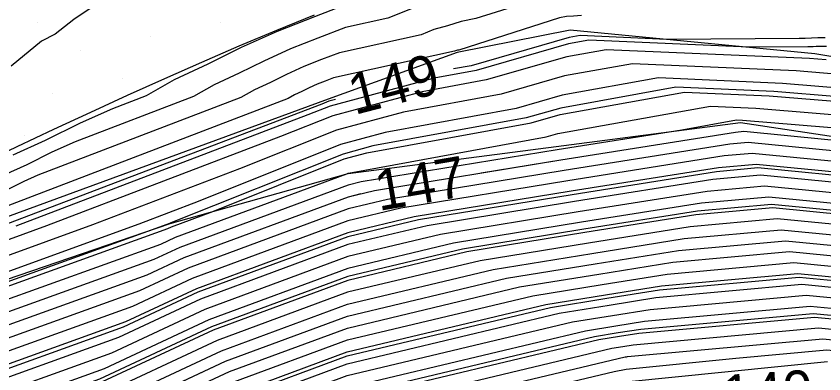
# Model space of a CAD drawing. Extents: x 2354170 to 2357230, y 866100 to 868290.
# Drawn here: x 2356079.95 to 2356119.68, y 866949.23 to 866966.81 of the extents above; entities that cross this region are included whole.
import ezdxf

# ---------------------------------------------------------------- set-up
doc = ezdxf.new("R2010")
doc.units = 0
for name, color, linetype in [('Default', 7, 'Continuous'), ('DTM Contours Major', 7, 'Continuous'), ('DTM Contours Minor', 7, 'Continuous'), ('Exist DTM QL2 LIDAR Elevation Point', 7, 'Continuous'), ('Exist DTM Scan Elevation Point', 7, 'Continuous'), ('Exist Roads EOP', 7, 'Continuous'), ('PH Exist DTM Breakline', 7, 'Continuous')]:
    doc.layers.add(name, color=color, linetype=linetype)

msp = doc.modelspace()

# ---------------------------------------------------------------- linework, layer by layer
at = {"layer": 'Default'}
for points in [[(2356105.821, 866967.731), (2356102.559, 866966.685), (2356101.846, 866966.541), (2356101.173, 866966.33), (2356100.498, 866966.143), (2356099.871, 866965.892), (2356095.851, 866965.011), (2356094.971, 866964.674), (2356094.092, 866964.328), (2356093.248, 866963.945), (2356092.462, 866963.555), (2356091.666, 866963.182), (2356091.004, 866962.809), (2356081.021, 866958.993), (2356080.324, 866958.684), (2356079.573, 866958.309)], [(2356099.433, 866967.185), (2356098.227, 866966.702), (2356096.15, 866966.247), (2356094.793, 866965.727), (2356093.437, 866965.194), (2356092.135, 866964.602), (2356090.922, 866964), (2356089.695, 866963.426), (2356088.673, 866962.851), (2356082.853, 866960.626), (2356081.709, 866960.12), (2356080.475, 866959.502), (2356079.335, 866958.99)], [(2356084.036, 866967.482), (2356082.782, 866966.644), (2356081.863, 866965.922), (2356081.197, 866965.571), (2356079.704, 866964.353)], [(2356096.45, 866967.484), (2356094.616, 866966.78), (2356092.782, 866966.06), (2356091.023, 866965.26), (2356089.383, 866964.446), (2356087.724, 866963.67), (2356086.343, 866962.892), (2356084.686, 866962.259), (2356083.094, 866961.555), (2356081.378, 866960.696), (2356079.792, 866959.983)], [(2356107.752, 866966.837), (2356107.368, 866966.801), (2356107.013, 866966.783), (2356106.677, 866966.731), (2356101.719, 866965.142), (2356101.665, 866965.131), (2356101.614, 866965.115), (2356101.562, 866965.1), (2356101.515, 866965.081), (2356095.551, 866963.775), (2356095.149, 866963.62), (2356094.747, 866963.462), (2356094.361, 866963.287), (2356094.001, 866963.109), (2356093.638, 866962.938), (2356093.335, 866962.768), (2356079.189, 866957.36)], [(2356119.741, 866965.745), (2356119.391, 866965.737), (2356119.065, 866965.72), (2356118.76, 866965.712), (2356118.47, 866965.703), (2356111.963, 866965.666), (2356107.7, 866965.852), (2356107.15, 866965.753), (2356102.327, 866964.372), (2356101.459, 866964.214)], [(2356119.797, 866964.654), (2356118.975, 866964.722), (2356108.98, 866965.159), (2356107.038, 866964.81), (2356103.065, 866963.672), (2356099.914, 866963.096), (2356095.519, 866961.916), (2356092.954, 866960.89), (2356081.44, 866956.509), (2356077.256, 866954.989)], [(2356121.205, 866963.875), (2356118.314, 866964.113), (2356110.26, 866964.466), (2356106.926, 866963.867), (2356103.802, 866962.972), (2356099.008, 866962.096), (2356095.709, 866961.21), (2356090.928, 866959.298), (2356083.709, 866956.551), (2356076.624, 866953.976), (2356070.473, 866951.262), (2356065.247, 866948.811), (2356063.218, 866948.112), (2356054.86, 866943.131), (2356053.591, 866942.264), (2356053.281, 866942.146), (2356052.908, 866941.913), (2356041.092, 866933.727), (2356040.369, 866933.214), (2356038.785, 866932.016), (2356022.767, 866920.403)], [(2356122.613, 866963.096), (2356117.654, 866963.505), (2356111.54, 866963.773), (2356106.814, 866962.923), (2356104.54, 866962.272), (2356098.103, 866961.096), (2356095.899, 866960.504), (2356088.903, 866957.705), (2356085.977, 866956.592), (2356075.992, 866952.964), (2356074.401, 866952.262), (2356066.454, 866948.535), (2356063.367, 866947.471), (2356057.343, 866943.881), (2356053.923, 866941.545), (2356053.088, 866941.228), (2356052.082, 866940.6), (2356042.649, 866934.065), (2356040.938, 866932.85), (2356037.192, 866930.017), (2356022.503, 866919.368)], [(2356087.588, 866956.459), (2356089.622, 866957.211), (2356096.089, 866959.798), (2356097.197, 866960.096), (2356105.277, 866961.572), (2356106.702, 866961.98), (2356112.82, 866963.079), (2356116.994, 866962.897), (2356124.021, 866962.317)], [(2356095.653, 866962.709), (2356095.328, 866962.622), (2356094.98, 866962.482), (2356079.171, 866956.468)], [(2356087.792, 866955.95), (2356096.207, 866959.063), (2356096.279, 866959.092), (2356096.291, 866959.095), (2356106.015, 866960.872), (2356106.59, 866961.037), (2356114.1, 866962.386), (2356116.333, 866962.289), (2356125.429, 866961.538)], [(2356215.964, 866933.119), (2356211.673, 866934.469), (2356208.239, 866935.533), (2356205.344, 866936.53), (2356185.752, 866942.626), (2356184.998, 866942.863), (2356184.463, 866943.044), (2356184.042, 866943.187), (2356181.419, 866943.974), (2356175.198, 866946.666), (2356172.676, 866947.628), (2356158.212, 866954.23), (2356150.519, 866956.478), (2356145.162, 866957.502), (2356142.251, 866957.904), (2356130.31, 866960.383), (2356126.837, 866960.759), (2356115.673, 866961.68), (2356115.379, 866961.693), (2356112.688, 866961.209), (2356106.569, 866960.234), (2356096.923, 866958.659), (2356096.278, 866958.506)], [(2356198.658, 866937.025), (2356189.49, 866939.877), (2356184.383, 866942.086), (2356183.847, 866942.32), (2356175.396, 866945.979), (2356169.681, 866948.157), (2356160.194, 866952.488), (2356147.381, 866956.233), (2356145.422, 866956.607), (2356144.358, 866956.754), (2356129.446, 866959.85), (2356128.245, 866959.98), (2356123.84, 866960.343), (2356115.746, 866961.133), (2356115.335, 866961.096), (2356106.738, 866959.726), (2356102.82, 866959.086)], [(2356145.415, 866955.859), (2356129.003, 866959.27), (2356128.78, 866959.345), (2356115.95, 866960.598), (2356115.056, 866960.516), (2356106.908, 866959.218), (2356098.222, 866957.799), (2356096.273, 866957.336), (2356088.406, 866954.425), (2356086.022, 866953.313), (2356076.661, 866949.949), (2356069.783, 866946.683), (2356065.737, 866945.109), (2356064.317, 866944.388), (2356063.267, 866943.782), (2356055.456, 866938.426), (2356052.129, 866936.638), (2356052.125, 866936.636), (2356052.113, 866936.629), (2356049.482, 866935.08), (2356048.871, 866934.656), (2356043.378, 866930.761), (2356030.311, 866920.852)], [(2356163.94, 866949.117), (2356163.918, 866949.131), (2356145.818, 866955.196), (2356145.044, 866955.31), (2356129.03, 866958.638), (2356128.335, 866958.873), (2356116.155, 866960.062), (2356114.776, 866959.936), (2356107.078, 866958.71), (2356098.871, 866957.369), (2356096.27, 866956.75), (2356088.61, 866953.917), (2356085.674, 866952.547), (2356076.852, 866949.377), (2356070.37, 866946.299), (2356066.557, 866944.815), (2356064.55, 866943.797), (2356063.067, 866942.94), (2356055.733, 866937.912), (2356052.603, 866936.229), (2356050.124, 866934.77), (2356048.925, 866933.938), (2356043.702, 866930.234), (2356031.275, 866920.811)], [(2356163.601, 866948.583), (2356163.341, 866948.754), (2356145.99, 866954.567), (2356144.674, 866954.761), (2356129.057, 866958.007), (2356127.89, 866958.4), (2356116.359, 866959.526), (2356114.496, 866959.356), (2356107.248, 866958.201), (2356099.52, 866956.939), (2356096.267, 866956.165), (2356088.815, 866953.408), (2356085.326, 866951.782), (2356077.044, 866948.805), (2356070.957, 866945.915), (2356067.627, 866944.619)], [(2356163.261, 866948.049), (2356162.764, 866948.376), (2356146.163, 866953.938), (2356144.303, 866954.212), (2356129.085, 866957.375), (2356127.445, 866957.928), (2356116.563, 866958.99), (2356114.216, 866958.777), (2356107.418, 866957.693), (2356100.169, 866956.51), (2356096.264, 866955.58), (2356089.019, 866952.9), (2356084.979, 866951.016), (2356077.235, 866948.233), (2356071.544, 866945.531), (2356068.197, 866944.228), (2356065.016, 866942.614), (2356062.665, 866941.256), (2356056.287, 866936.883), (2356053.564, 866935.419), (2356051.408, 866934.15), (2356049.034, 866932.502), (2356044.349, 866929.18), (2356033.204, 866920.728)], [(2356126.999, 866957.455), (2356116.767, 866958.454), (2356113.936, 866958.197), (2356107.587, 866957.185), (2356100.818, 866956.08), (2356096.262, 866954.995), (2356089.223, 866952.391), (2356084.631, 866950.25), (2356077.426, 866947.661), (2356072.132, 866945.147), (2356069.017, 866943.934), (2356065.249, 866942.023), (2356062.464, 866940.414), (2356056.564, 866936.368), (2356054.045, 866935.014), (2356052.05, 866933.84), (2356049.089, 866931.784), (2356044.673, 866928.653), (2356034.168, 866920.687), (2356031.687, 866918.947)], [(2356096.278, 866958.506), (2356087.997, 866955.442), (2356086.717, 866954.845), (2356076.279, 866951.094), (2356068.608, 866947.451), (2356064.096, 866945.696), (2356063.85, 866945.571), (2356063.669, 866945.466), (2356054.903, 866939.456), (2356054.439, 866939.206), (2356052.51, 866938.473), (2356049.605, 866936.662), (2356047.321, 866935.079), (2356042.647, 866931.76), (2356032.413, 866924.02)], [(2356096.908, 866958.071), (2356096.276, 866957.921)], [(2356096.276, 866957.921), (2356088.201, 866954.933), (2356086.369, 866954.079), (2356076.47, 866950.521), (2356069.195, 866947.067), (2356064.916, 866945.402), (2356064.083, 866944.98), (2356063.468, 866944.624), (2356055.18, 866938.941), (2356053.284, 866937.922), (2356052.318, 866937.555), (2356048.944, 866935.452), (2356048.84, 866935.39), (2356048.816, 866935.373), (2356043.054, 866931.289), (2356035.939, 866925.893), (2356030.82, 866922.021), (2356028.97, 866920.68), (2356014.377, 866909.494), (2356013.63, 866908.967), (2356010.885, 866907.316)], [(2356126.554, 866956.983), (2356116.971, 866957.919), (2356113.656, 866957.617), (2356107.757, 866956.677), (2356101.468, 866955.65), (2356096.259, 866954.41), (2356089.428, 866951.883), (2356084.284, 866949.484), (2356077.618, 866947.088), (2356072.719, 866944.762), (2356069.837, 866943.641), (2356065.482, 866941.432), (2356062.264, 866939.572), (2356056.84, 866935.854), (2356054.526, 866934.609), (2356052.692, 866933.53), (2356049.143, 866931.066), (2356044.997, 866928.126), (2356035.132, 866920.645), (2356032.09, 866918.512)], [(2356162.243, 866946.447), (2356161.032, 866947.242), (2356146.681, 866952.051), (2356143.191, 866952.565), (2356129.167, 866955.479), (2356126.109, 866956.511), (2356117.175, 866957.383), (2356113.376, 866957.037), (2356107.927, 866956.169), (2356102.117, 866955.22), (2356096.256, 866953.825), (2356089.632, 866951.375), (2356083.936, 866948.718), (2356077.809, 866946.516), (2356073.306, 866944.378), (2356070.658, 866943.347), (2356066.705, 866941.343)], [(2356125.664, 866956.038), (2356117.379, 866956.847), (2356113.096, 866956.457), (2356108.097, 866955.66), (2356102.766, 866954.79), (2356096.253, 866953.24), (2356089.837, 866950.866), (2356083.589, 866947.953), (2356078, 866945.944), (2356073.893, 866943.994), (2356071.478, 866943.054), (2356065.948, 866940.249), (2356061.862, 866937.888), (2356057.394, 866934.824), (2356055.487, 866933.799), (2356053.976, 866932.91), (2356049.253, 866929.63), (2356045.645, 866927.072), (2356037.061, 866920.563), (2356032.897, 866917.643)], [(2356059.838, 866944.639), (2356063.517, 866946.831), (2356066.567, 866947.882), (2356067.433, 866948.22), (2356075.896, 866952.238), (2356087.412, 866956.377), (2356087.588, 866956.459)], [(2356033.301, 866917.208), (2356038.025, 866920.522), (2356045.968, 866926.545), (2356049.307, 866928.912), (2356054.618, 866932.6), (2356055.967, 866933.394), (2356057.671, 866934.31), (2356061.661, 866937.046), (2356066.181, 866939.658), (2356072.298, 866942.76), (2356074.481, 866943.61), (2356078.191, 866945.372), (2356083.241, 866947.187), (2356090.041, 866950.358), (2356096.25, 866952.655), (2356103.415, 866954.36), (2356108.266, 866955.152), (2356112.816, 866955.877), (2356117.584, 866956.311), (2356125.219, 866955.566)], [(2356025.737, 866920.024), (2356034.006, 866926.019), (2356042.077, 866932.123), (2356045.764, 866934.741), (2356050.431, 866937.975), (2356052.703, 866939.391), (2356054.588, 866940.108), (2356062.309, 866945.382), (2356063.666, 866946.191), (2356064.787, 866946.577), (2356068.021, 866947.836), (2356076.087, 866951.666), (2356087.064, 866955.611), (2356087.792, 866955.95)], [(2356085.459, 866947.617), (2356090.246, 866949.849), (2356096.248, 866952.07), (2356104.065, 866953.93), (2356108.436, 866954.644), (2356112.536, 866955.297), (2356117.788, 866955.775), (2356124.774, 866955.093), (2356129.249, 866953.584), (2356142.079, 866950.917), (2356147.198, 866950.164), (2356159.301, 866946.109), (2356161.225, 866944.845), (2356170.053, 866941.892), (2356177.372, 866939.101), (2356181.227, 866937.433)], [(2356024.991, 866910.541), (2356034.108, 866916.339), (2356039.954, 866920.439), (2356046.616, 866925.491), (2356049.416, 866927.477), (2356055.903, 866931.98), (2356056.929, 866932.584), (2356058.224, 866933.281), (2356061.26, 866935.362), (2356066.647, 866938.475), (2356073.938, 866942.173), (2356075.655, 866942.842), (2356078.574, 866944.228), (2356082.546, 866945.655), (2356090.45, 866949.341), (2356096.245, 866951.485), (2356104.714, 866953.5), (2356108.606, 866954.136), (2356112.257, 866954.717), (2356117.992, 866955.239), (2356124.329, 866954.621)], [(2356024.52, 866909.55), (2356034.511, 866915.904), (2356040.918, 866920.398), (2356046.94, 866924.964), (2356049.471, 866926.759), (2356056.545, 866931.67), (2356057.409, 866932.179), (2356058.501, 866932.766), (2356061.059, 866934.52), (2356066.88, 866937.884), (2356074.758, 866941.88), (2356076.242, 866942.457), (2356078.765, 866943.655), (2356082.198, 866944.889), (2356090.655, 866948.833), (2356096.242, 866950.9), (2356105.363, 866953.07), (2356108.776, 866953.628), (2356111.977, 866954.138), (2356118.196, 866954.704), (2356123.884, 866954.148)], [(2356041.651, 866920.194), (2356041.882, 866920.356), (2356047.263, 866924.437), (2356049.525, 866926.041), (2356057.187, 866931.36), (2356057.89, 866931.774), (2356058.778, 866932.252), (2356060.858, 866933.678), (2356067.113, 866937.293), (2356075.579, 866941.586), (2356076.83, 866942.073), (2356078.957, 866943.083), (2356081.851, 866944.123), (2356090.859, 866948.324), (2356096.239, 866950.315), (2356106.012, 866952.64), (2356108.946, 866953.119), (2356111.697, 866953.558), (2356118.4, 866954.168), (2356123.439, 866953.676), (2356129.332, 866951.689), (2356132.794, 866950.969)], [(2356023.577, 866907.568), (2356035.318, 866915.035), (2356042.847, 866920.315), (2356047.587, 866923.91), (2356049.58, 866925.323), (2356057.829, 866931.05), (2356058.37, 866931.369), (2356059.055, 866931.737), (2356060.658, 866932.836), (2356067.346, 866936.702), (2356076.399, 866941.293), (2356077.417, 866941.689), (2356079.148, 866942.511), (2356081.503, 866943.358), (2356091.064, 866947.816), (2356096.236, 866949.73), (2356106.661, 866952.21), (2356109.115, 866952.611), (2356111.417, 866952.978), (2356118.604, 866953.632), (2356122.993, 866953.204)], [(2356023.106, 866906.577), (2356035.722, 866914.6), (2356043.811, 866920.274), (2356047.911, 866923.383), (2356049.634, 866924.605), (2356058.471, 866930.74), (2356058.851, 866930.964), (2356059.331, 866931.222), (2356060.457, 866931.994), (2356067.579, 866936.11), (2356077.219, 866940.999), (2356078.004, 866941.305), (2356079.339, 866941.939), (2356081.156, 866942.592), (2356091.268, 866947.307), (2356096.234, 866949.144), (2356107.311, 866951.78), (2356109.285, 866952.103), (2356111.137, 866952.398), (2356118.809, 866953.096), (2356122.548, 866952.731)], [(2356022.635, 866905.587), (2356036.125, 866914.165), (2356044.775, 866920.233), (2356048.235, 866922.856), (2356049.689, 866923.887), (2356059.113, 866930.43), (2356059.332, 866930.559), (2356059.608, 866930.708), (2356060.256, 866931.152), (2356067.812, 866935.519), (2356078.039, 866940.706), (2356078.591, 866940.921), (2356079.53, 866941.367), (2356080.808, 866941.826), (2356091.473, 866946.799), (2356096.231, 866948.559), (2356107.96, 866951.351), (2356109.455, 866951.595), (2356110.857, 866951.818), (2356119.013, 866952.56), (2356122.103, 866952.259)], [(2356060.942, 866930.822), (2356068.045, 866934.928), (2356078.859, 866940.412), (2356079.179, 866940.537), (2356079.722, 866940.795), (2356080.461, 866941.06), (2356091.677, 866946.291), (2356096.228, 866947.974), (2356108.609, 866950.921), (2356109.625, 866951.086), (2356110.577, 866951.238), (2356119.217, 866952.025), (2356121.658, 866951.786), (2356129.441, 866949.162), (2356139.485, 866947.074), (2356148.406, 866945.762), (2356155.262, 866943.465), (2356155.383, 866943.385)], [(2356021.693, 866903.605), (2356036.932, 866913.296), (2356046.704, 866920.15), (2356048.882, 866921.802), (2356049.798, 866922.451), (2356058.393, 866928.419), (2356059.984, 866929.504), (2356060.792, 866930.01), (2356068.278, 866934.336), (2356079.679, 866940.119), (2356079.766, 866940.153), (2356079.913, 866940.222), (2356080.113, 866940.294), (2356091.881, 866945.782), (2356096.225, 866947.389), (2356109.258, 866950.491), (2356109.794, 866950.578), (2356110.297, 866950.658), (2356119.421, 866951.489), (2356121.213, 866951.314)], [(2356021.222, 866902.614), (2356037.336, 866912.862), (2356047.668, 866920.109), (2356049.206, 866921.275), (2356049.853, 866921.733), (2356055.921, 866925.947), (2356059.984, 866928.718), (2356062.048, 866930.01), (2356068.512, 866933.745), (2356079.079, 866939.105), (2356080.099, 866939.69), (2356080.478, 866939.861), (2356092.086, 866945.274), (2356096.222, 866946.804), (2356109.908, 866950.061), (2356109.964, 866950.07), (2356110.017, 866950.079), (2356119.625, 866950.953), (2356120.768, 866950.841)], [(2356052.168, 866922.585), (2356053.448, 866923.474), (2356059.984, 866927.931), (2356063.304, 866930.01), (2356068.745, 866933.154), (2356077.639, 866937.665), (2356080.283, 866939.181), (2356081.264, 866939.624), (2356092.29, 866944.765), (2356096.219, 866946.219), (2356109.37, 866949.349), (2356109.956, 866949.459), (2356115.356, 866950.01), (2356119.829, 866950.417), (2356120.323, 866950.369), (2356129.523, 866947.266), (2356138.373, 866945.427), (2356144.902, 866944.467)], [(2356020.279, 866900.632), (2356038.143, 866911.992), (2356049.597, 866920.026), (2356049.854, 866920.221), (2356049.962, 866920.297), (2356050.975, 866921.001), (2356059.984, 866927.145), (2356064.56, 866930.01), (2356068.978, 866932.563), (2356076.2, 866936.226), (2356080.466, 866938.672), (2356082.05, 866939.387), (2356092.495, 866944.257), (2356096.217, 866945.634), (2356108.674, 866948.598), (2356109.923, 866948.835), (2356119.852, 866949.847)]]:
    msp.add_lwpolyline(points, dxfattribs=at)
at = {"layer": 'DTM Contours Major'}
for points in [[(2356099.433, 866967.185), (2356098.227, 866966.702), (2356096.15, 866966.247), (2356094.793, 866965.727), (2356093.437, 866965.194), (2356092.135, 866964.602), (2356090.922, 866964), (2356089.695, 866963.426), (2356088.673, 866962.851), (2356082.853, 866960.626), (2356081.709, 866960.12), (2356080.475, 866959.502), (2356079.335, 866958.99)], [(2356162.356, 866946.625), (2356161.225, 866947.368), (2356146.623, 866952.261), (2356143.315, 866952.748), (2356129.158, 866955.69), (2356126.258, 866956.668), (2356117.107, 866957.561), (2356113.469, 866957.23), (2356107.87, 866956.338), (2356101.901, 866955.363), (2356096.257, 866954.02), (2356089.564, 866951.544), (2356084.052, 866948.974), (2356077.745, 866946.707), (2356073.11, 866944.506), (2356070.384, 866943.445), (2356066.781, 866941.618)]]:
    msp.add_lwpolyline(points, dxfattribs=at)
at = {"layer": 'DTM Contours Minor'}
for points in [[(2356119.817, 866965.319), (2356119.624, 866965.309), (2356119.462, 866965.313), (2356119.306, 866965.309), (2356119.16, 866965.302), (2356119.024, 866965.298), (2356118.894, 866965.294), (2356115.988, 866965.277), (2356108.127, 866965.621), (2356107.113, 866965.439), (2356102.573, 866964.139), (2356100.517, 866963.763), (2356095.392, 866962.387), (2356094.304, 866961.952), (2356079.928, 866956.481)], [(2356123.552, 866962.576), (2356117.214, 866963.1), (2356112.393, 866963.31), (2356106.739, 866962.294), (2356105.031, 866961.806), (2356097.499, 866960.429), (2356096.026, 866960.033), (2356087.552, 866956.644), (2356087.489, 866956.62), (2356087.007, 866956.445), (2356075.832, 866952.429), (2356067.238, 866948.348), (2356067.16, 866948.317), (2356063.467, 866947.044), (2356058.998, 866944.382), (2356054.145, 866941.066), (2356052.96, 866940.616), (2356051.532, 866939.725), (2356043.687, 866934.291), (2356041.318, 866932.608), (2356036.13, 866928.684), (2356023.581, 866919.587)], [(2356144.281, 866956.77), (2356129.446, 866959.85), (2356128.245, 866959.98), (2356123.84, 866960.343), (2356115.746, 866961.133), (2356115.335, 866961.096), (2356106.738, 866959.726), (2356097.572, 866958.229), (2356096.276, 866957.921)], [(2356163.487, 866948.405), (2356163.148, 866948.628), (2356146.048, 866954.358), (2356144.55, 866954.578), (2356129.067, 866957.796), (2356127.741, 866958.243), (2356116.427, 866959.347), (2356114.402, 866959.163), (2356107.304, 866958.032), (2356099.736, 866956.796), (2356096.266, 866955.97), (2356088.883, 866953.239), (2356085.211, 866951.526), (2356077.107, 866948.614), (2356071.153, 866945.787), (2356067.65, 866944.424), (2356064.86, 866943.009), (2356062.799, 866941.817), (2356056.102, 866937.226), (2356053.244, 866935.689), (2356050.98, 866934.357), (2356048.998, 866932.98), (2356044.134, 866929.532), (2356032.561, 866920.756)], [(2356096.276, 866957.921), (2356088.201, 866954.933), (2356086.369, 866954.079), (2356076.47, 866950.521), (2356069.195, 866947.067), (2356064.916, 866945.402), (2356064.083, 866944.98), (2356063.468, 866944.624), (2356055.18, 866938.941), (2356053.284, 866937.922), (2356052.318, 866937.555), (2356048.944, 866935.452), (2356048.84, 866935.39), (2356048.816, 866935.373), (2356043.054, 866931.289), (2356035.939, 866925.893), (2356030.82, 866922.021)], [(2356039.047, 866920.524), (2356046.292, 866926.018), (2356049.362, 866928.194), (2356055.261, 866932.29), (2356056.448, 866932.989), (2356057.947, 866933.795), (2356061.461, 866936.204), (2356066.414, 866939.067), (2356073.118, 866942.467), (2356075.068, 866943.226), (2356078.383, 866944.8), (2356082.894, 866946.421), (2356090.246, 866949.849), (2356096.248, 866952.07), (2356104.065, 866953.93), (2356108.436, 866954.644), (2356112.536, 866955.297), (2356117.788, 866955.775), (2356124.774, 866955.093)], [(2356066.194, 866936.52), (2356067.191, 866937.096), (2356075.852, 866941.489), (2356077.025, 866941.945), (2356079.02, 866942.893), (2356081.735, 866943.868), (2356090.927, 866948.155), (2356096.238, 866950.12), (2356106.229, 866952.497), (2356109.002, 866952.95), (2356111.603, 866953.364), (2356118.468, 866953.989), (2356123.29, 866953.518), (2356129.341, 866951.478), (2356140.844, 866949.087), (2356147.774, 866948.068), (2356157.378, 866944.85), (2356160.093, 866943.065), (2356172.558, 866938.896), (2356178.031, 866936.809), (2356181.629, 866935.251), (2356192.604, 866930.455), (2356205.641, 866924.816), (2356214.691, 866920.9)], [(2356025.871, 866907.184), (2356036.394, 866913.876), (2356045.418, 866920.205), (2356048.451, 866922.505), (2356049.725, 866923.408), (2356059.541, 866930.224), (2356059.652, 866930.289), (2356059.793, 866930.365), (2356060.122, 866930.591), (2356067.968, 866935.125), (2356078.586, 866940.51), (2356078.983, 866940.665), (2356079.658, 866940.985), (2356080.577, 866941.315), (2356091.609, 866946.46), (2356096.229, 866948.169), (2356108.393, 866951.064), (2356109.568, 866951.256), (2356110.671, 866951.432), (2356119.149, 866952.203), (2356121.806, 866951.944)], [(2356020.751, 866901.623), (2356037.739, 866912.427), (2356048.633, 866920.067), (2356049.53, 866920.748), (2356049.907, 866921.015), (2356053.448, 866923.474), (2356059.984, 866927.931), (2356063.304, 866930.01), (2356068.745, 866933.154), (2356077.639, 866937.665), (2356080.283, 866939.181), (2356081.264, 866939.624), (2356092.29, 866944.765), (2356096.219, 866946.219), (2356109.37, 866949.349), (2356109.956, 866949.459), (2356115.356, 866950.01), (2356119.829, 866950.417), (2356120.323, 866950.369), (2356129.523, 866947.266), (2356133.085, 866946.526)]]:
    msp.add_lwpolyline(points, dxfattribs=at)
at = {"layer": 'Exist DTM QL2 LIDAR Elevation Point'}
msp.add_line((2356109.984, 866950.01), (2356109.984, 866950.01), dxfattribs=at)
at = {"layer": 'Exist DTM Scan Elevation Point'}
for p, q in [((2356081.01, 866966.487), (2356081.01, 866966.487)), ((2356090.024, 866966.518), (2356090.024, 866966.518)), ((2356086.56, 866965.813), (2356086.56, 866965.813)), ((2356083.095, 866965.107), (2356083.095, 866965.107)), ((2356085.18, 866963.728), (2356085.18, 866963.728)), ((2356081.716, 866963.022), (2356081.716, 866963.022)), ((2356080.336, 866960.937), (2356080.336, 866960.937))]:
    msp.add_line(p, q, dxfattribs=at)
at = {"layer": 'Exist Roads EOP'}
msp.add_lwpolyline([(2356094.604, 866966.852), (2356092.749, 866966.103), (2356090.905, 866965.329), (2356089.068, 866964.537), (2356087.239, 866963.73), (2356085.415, 866962.909), (2356083.597, 866962.076), (2356081.783, 866961.232), (2356079.974, 866960.38), (2356078.168, 866959.52)], dxfattribs=at)
at = {"layer": 'PH Exist DTM Breakline'}
for points in [[(2356384.294, 866842.9), (2356351.849, 866858.112), (2356314.144, 866877.054), (2356277.592, 866895.099), (2356247.669, 866910.694), (2356210.698, 866929.114), (2356175.042, 866947.21), (2356155.235, 866956.847), (2356144.425, 866960.035), (2356133.782, 866962.527), (2356119.237, 866964.963), (2356107.195, 866966.126), (2356101.65, 866965.014), (2356095.299, 866962.733), (2356078.168, 866956.449), (2356062.931, 866949.341), (2356053.395, 866942.688), (2356039.952, 866933.48), (2356021.008, 866919.065)], [(2355986.928, 866889.463), (2356000.056, 866898.819), (2356014.177, 866909.205), (2356029.902, 866920.869), (2356042.841, 866931.636), (2356048.814, 866935.403), (2356052.124, 866936.633), (2356054.813, 866939.622), (2356063.753, 866945.818), (2356067.218, 866948.36), (2356075.771, 866952.611), (2356087.523, 866956.621), (2356096.281, 866959.084), (2356106.514, 866960.399), (2356115.573, 866961.588), (2356128.99, 866959.568), (2356145.572, 866956.092), (2356163.972, 866949.167)]]:
    msp.add_lwpolyline(points, dxfattribs=at)

# ---------------------------------------------------------------- texts
at = {"layer": 'Default'}
for s, rotation, p in [('149', 14.5281, (2356096.598, 866961.948)), ('147', 9.7425, (2356097.786, 866957.232)), ('140', 3.5151, (2356114.741, 866947.171))]:
    msp.add_text(s, height=2, rotation=rotation, dxfattribs=at).set_placement(p)

doc.saveas('drawing.dxf')
